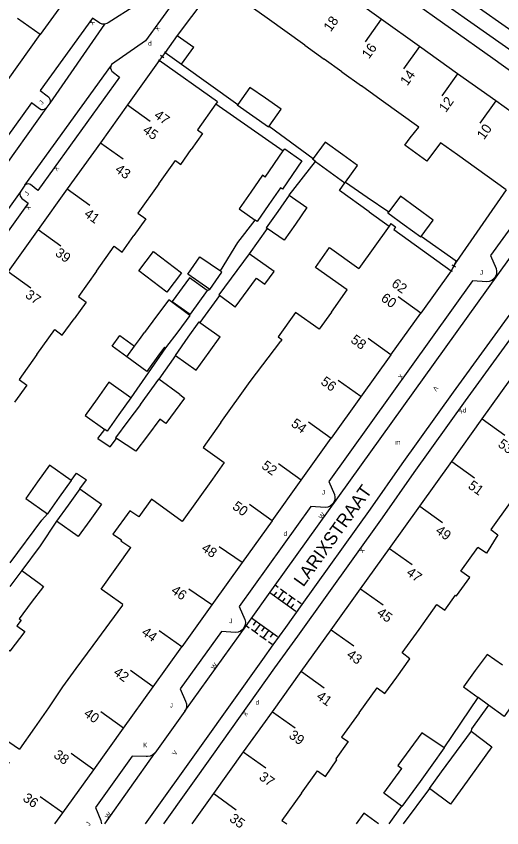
# Model space of a CAD drawing. Extents: x 134999 to 136502, y 457398 to 459002.
# Drawn here: x 135559.1 to 135611.3, y 457399.6 to 457486.9 of the extents above; entities that cross this region are included whole.
import ezdxf

# ---------------------------------------------------------------- set-up
doc = ezdxf.new("R2010")
doc.units = 0
for name, color, linetype in [('RI_DGTB_15', 7, 'Continuous'), ('RI_DGTB_23', 7, 'Continuous'), ('RI_DGTB_29', 7, 'Continuous'), ('RI_DGTB_30', 7, 'Continuous'), ('RI_DGTB_31', 7, 'Continuous'), ('RI_DGTB_35', 7, 'Continuous'), ('RI_DGTB_36', 7, 'Continuous'), ('RI_DGTB_37', 7, 'Continuous'), ('RI_DGTB_4', 7, 'Continuous'), ('RI_DGTB_43', 7, 'Continuous'), ('RI_DGTB_48', 7, 'Continuous'), ('RI_DGTB_5', 7, 'Continuous'), ('RI_DGTB_53', 7, 'Continuous'), ('RI_DGTB_54', 7, 'Continuous'), ('RI_DGTB_6', 7, 'Continuous')]:
    doc.layers.add(name, color=color, linetype=linetype)

msp = doc.modelspace()

# ---------------------------------------------------------------- linework, layer by layer
at = {"layer": 'RI_DGTB_15'}
for p, q in [((135561.66, 457484.96), (135559.22, 457486.705)), ((135598.344, 457486.615), (135596.621, 457484.189)), ((135602.446, 457483.68), (135600.733, 457481.269)), ((135606.548, 457480.746), (135604.845, 457478.349)), ((135571.025, 457477.38), (135573.465, 457475.635)), ((135610.65, 457477.812), (135608.957, 457475.429)), ((135568.121, 457473.322), (135570.561, 457471.577)), ((135564.562, 457468.347), (135567.002, 457466.602)), ((135561.424, 457463.961), (135563.864, 457462.216)), ((135558.204, 457459.461), (135560.644, 457457.716)), ((135602.602, 457454.99), (135600.164, 457456.738)), ((135599.379, 457450.493), (135596.941, 457452.241)), ((135596.156, 457445.996), (135593.718, 457447.744)), ((135592.933, 457441.499), (135590.495, 457443.247)), ((135609.201, 457443.59), (135611.639, 457441.842)), ((135589.71, 457437.002), (135587.272, 457438.75)), ((135605.919, 457439.002), (135608.357, 457437.254)), ((135586.588, 457432.617), (135584.15, 457434.365)), ((135602.481, 457434.202), (135604.919, 457432.454)), ((135583.389, 457428.148), (135580.907, 457429.834)), ((135599.224, 457429.655), (135601.662, 457427.907)), ((135580.108, 457423.565), (135577.642, 457425.274)), ((135596.116, 457425.316), (135598.554, 457423.568)), ((135576.893, 457419.074), (135574.436, 457420.796)), ((135592.958, 457420.909), (135595.396, 457419.161)), ((135573.803, 457414.757), (135571.365, 457416.505)), ((135589.748, 457416.41), (135592.186, 457414.662)), ((135570.623, 457410.315), (135568.185, 457412.063)), ((135586.649, 457412.079), (135589.087, 457410.331)), ((135567.41, 457405.828), (135564.972, 457407.576)), ((135583.497, 457407.774), (135585.935, 457406.026)), ((135564.084, 457401.181), (135561.646, 457402.929)), ((135580.322, 457403.27), (135582.744, 457401.533))]:
    msp.add_line(p, q, dxfattribs=at)
at = {"layer": 'RI_DGTB_23'}
for p, q in [((135575.1, 457483.043), (135574.448, 457482.165)), ((135606.426, 457460.546), (135605.86, 457459.544))]:
    msp.add_line(p, q, dxfattribs=at)
at = {"layer": 'RI_DGTB_31'}
for p, q in [((135587.265, 457425.439), (135586.922, 457425.685)), ((135589.147, 457422.862), (135586.34, 457424.872)), ((135586.797, 457424.544), (135587.088, 457424.951)), ((135587.254, 457424.217), (135587.837, 457425.03)), ((135588.18, 457424.784), (135587.494, 457425.276)), ((135589.094, 457424.129), (135588.408, 457424.621)), ((135587.712, 457423.889), (135588.003, 457424.296)), ((135588.169, 457423.562), (135588.751, 457424.375)), ((135589.729, 457423.675), (135589.323, 457423.966)), ((135588.626, 457423.234), (135588.917, 457423.641)), ((135587.186, 457420.133), (135584.383, 457422.14)), ((135584.144, 457421.081), (135583.801, 457421.327)), ((135584.841, 457421.813), (135584.549, 457421.406)), ((135585.298, 457421.485), (135584.716, 457420.672)), ((135585.755, 457421.158), (135585.464, 457420.751)), ((135585.059, 457420.426), (135584.373, 457420.918)), ((135585.973, 457419.771), (135585.287, 457420.263)), ((135586.212, 457420.83), (135585.63, 457420.017)), ((135586.67, 457420.503), (135586.379, 457420.096)), ((135586.604, 457419.32), (135586.202, 457419.608))]:
    msp.add_line(p, q, dxfattribs=at)
at = {"layer": 'RI_DGTB_4'}
for p, q in [((135598.344, 457486.615), (135594.242, 457489.549)), ((135602.446, 457483.681), (135598.344, 457486.615)), ((135558.196, 457480.112), (135561.66, 457484.96)), ((135606.548, 457480.746), (135602.446, 457483.681)), ((135574.448, 457482.165), (135571.025, 457477.38)), ((135580.729, 457477.734), (135574.448, 457482.165)), ((135610.65, 457477.812), (135606.548, 457480.746)), ((135571.025, 457477.38), (135568.121, 457473.322)), ((135615.046, 457474.668), (135610.65, 457477.812)), ((135568.121, 457473.322), (135564.562, 457468.347)), ((135564.562, 457468.347), (135561.424, 457463.961)), ((135561.424, 457463.961), (135558.204, 457459.461)), ((135599.384, 457450.489), (135602.605, 457454.988)), ((135599.384, 457450.489), (135596.118, 457445.927)), ((135609.205, 457443.587), (135612.218, 457447.794)), ((135596.118, 457445.927), (135592.965, 457441.523)), ((135605.919, 457439.002), (135609.205, 457443.587)), ((135589.722, 457436.993), (135592.965, 457441.523)), ((135602.481, 457434.202), (135605.919, 457439.002)), ((135586.588, 457432.617), (135589.722, 457436.993)), ((135599.224, 457429.655), (135602.481, 457434.202)), ((135586.588, 457432.617), (135583.389, 457428.148)), ((135596.116, 457425.316), (135599.224, 457429.655)), ((135583.389, 457428.148), (135580.108, 457423.565)), ((135592.958, 457420.909), (135596.116, 457425.316)), ((135580.108, 457423.565), (135576.893, 457419.074)), ((135589.74, 457416.416), (135592.958, 457420.909)), ((135573.803, 457414.757), (135576.893, 457419.074)), ((135586.649, 457412.079), (135589.74, 457416.416)), ((135570.623, 457410.315), (135573.803, 457414.757)), ((135583.531, 457407.749), (135586.649, 457412.079)), ((135567.41, 457405.828), (135570.623, 457410.315)), ((135580.322, 457403.27), (135583.531, 457407.749)), ((135564.084, 457401.181), (135567.41, 457405.828)), ((135577.98, 457400), (135580.322, 457403.27)), ((135563.238, 457400), (135564.084, 457401.181))]:
    msp.add_line(p, q, dxfattribs=at)
for points in [[(135564.316, 457489.675), (135564.784, 457489.332), (135561.66, 457484.96)], [(135599.372, 457464.613), (135599.877, 457464.253), (135599.685, 457463.984), (135605.86, 457459.544)], [(135605.86, 457459.544), (135605.864, 457459.541), (135602.605, 457454.988)]]:
    msp.add_lwpolyline(points, dxfattribs=at)
at = {"layer": 'RI_DGTB_48'}
for p, q in [((135575.012, 457483.108), (135575.188, 457482.978)), ((135574.36, 457482.23), (135574.536, 457482.1)), ((135575.1, 457483.043), (135574.448, 457482.165)), ((135575.1, 457483.043), (135574.448, 457482.165)), ((135574.598, 457482.734), (135574.95, 457482.474)), ((135606.416, 457460.575), (135605.86, 457459.543)), ((135606.407, 457460.559), (135605.86, 457459.544)), ((135606.313, 457460.631), (135606.519, 457460.519)), ((135605.757, 457459.599), (135605.963, 457459.487)), ((135605.932, 457460.17), (135606.344, 457459.948))]:
    msp.add_line(p, q, dxfattribs=at)
at = {"layer": 'RI_DGTB_5'}
for p, q in [((135590.102, 457483.812), (135586.048, 457486.723)), ((135590.102, 457483.812), (135592.191, 457482.312)), ((135594.11, 457480.934), (135596.214, 457479.423)), ((135602.37, 457475), (135598.337, 457477.897)), ((135580.729, 457477.734), (135580.559, 457477.497)), ((135611.782, 457468.237), (135606.53, 457472.013)), ((135584.232, 457447.624), (135587.528, 457451.976)), ((135581.068, 457443.189), (135584.232, 457447.624)), ((135580.168, 457437.12), (135576.903, 457432.542)), ((135612.224, 457434.612), (135610.131, 457431.697)), ((135571.288, 457433.713), (135569.458, 457431.199)), ((135606.427, 457424.541), (135607.856, 457426.531)), ((135570.489, 457423.552), (135567.3, 457419.218)), ((135567.3, 457419.218), (135565.462, 457416.721)), ((135565.462, 457416.721), (135564.062, 457414.775)), ((135564.062, 457414.775), (135562.539, 457412.492)), ((135562.539, 457412.492), (135561.022, 457410.337)), ((135589.742, 457403.297), (135587.654, 457400.389)), ((135587.654, 457400.389), (135588.188, 457400))]:
    msp.add_line(p, q, dxfattribs=at)
for points in [[(135586.048, 457486.723), (135583.115, 457488.83)], [(135594.11, 457480.934), (135592.191, 457482.312)], [(135598.337, 457477.897), (135596.214, 457479.423)], [(135580.559, 457477.497), (135578.559, 457474.696), (135579.124, 457474.3), (135577.905, 457472.577)], [(135601.447, 457473.832), (135602.37, 457475)], [(135604.719, 457473.315), (135603.254, 457471.326), (135600.886, 457473.071), (135601.447, 457473.832)], [(135606.53, 457472.013), (135604.719, 457473.315)], [(135574.418, 457468.899), (135576.207, 457471.404), (135576.767, 457470.97), (135577.905, 457472.577)], [(135574.418, 457468.899), (135572.157, 457465.735), (135572.994, 457465.136), (135571.731, 457463.33)], [(135599.182, 457464.346), (135595.924, 457459.777)], [(135599.372, 457464.613), (135599.182, 457464.346)], [(135567.69, 457459.484), (135569.62, 457462.185), (135570.468, 457461.525), (135571.731, 457463.33)], [(135592.978, 457455.082), (135594.681, 457457.469), (135591.256, 457459.883), (135592.788, 457462.026), (135595.924, 457459.777)], [(135567.69, 457459.484), (135565.761, 457456.784), (135566.575, 457456.161), (135565.298, 457454.379)], [(135561.294, 457450.532), (135563.222, 457453.23), (135564.022, 457452.597), (135565.298, 457454.379)], [(135592.978, 457455.082), (135591.666, 457453.242), (135589.111, 457455.061), (135587.231, 457452.421), (135587.639, 457452.131), (135587.528, 457451.976)], [(135561.294, 457450.532), (135559.367, 457447.834), (135560.203, 457447.21), (135558.896, 457445.392)], [(135581.068, 457443.189), (135579.164, 457440.518), (135581.436, 457438.898)], [(135581.436, 457438.898), (135580.168, 457437.12)], [(135576.903, 457432.542), (135573.624, 457434.946), (135572.241, 457433.046), (135571.288, 457433.713)], [(135610.131, 457431.697), (135610.864, 457431.126), (135609.644, 457429.131), (135608.724, 457429.736)], [(135569.458, 457431.199), (135570.405, 457430.566), (135570.338, 457430.466), (135571.404, 457429.753)], [(135568.931, 457424.765), (135568.212, 457425.28), (135571.404, 457429.753)], [(135607.856, 457426.531), (135606.916, 457427.218), (135608.724, 457429.736)], [(135570.489, 457423.552), (135570.535, 457423.617), (135568.931, 457424.765)], [(135602.405, 457420.935), (135604.33, 457423.616), (135605.168, 457423.002), (135606.322, 457424.618)], [(135606.322, 457424.618), (135606.427, 457424.541)], [(135600.003, 457415.79), (135601.42, 457417.763), (135600.584, 457418.399), (135602.405, 457420.935)], [(135595.952, 457411.946), (135597.898, 457414.656), (135598.738, 457414.028), (135600.003, 457415.79)], [(135595.952, 457411.946), (135594.077, 457409.334), (135594.761, 457408.881), (135593.435, 457406.994)], [(135561.022, 457410.337), (135559.406, 457408.04)], [(135558.359, 457406.552), (135557.229, 457407.347), (135558.276, 457408.835), (135559.406, 457408.04)], [(135589.742, 457403.297), (135591.487, 457405.727), (135592.335, 457405.105), (135593.556, 457406.906), (135593.435, 457406.994)]]:
    msp.add_lwpolyline(points, dxfattribs=at)
at = {"layer": 'RI_DGTB_53'}
for p, q in [((135616.479, 457482.412), (135604.868, 457490.623)), ((135568.569, 457486.074), (135562.68, 457477.559)), ((135559.994, 457468.734), (135569.231, 457481.555)), ((135562.247, 457477), (135553.203, 457464.297)), ((135559.48, 457467.998), (135550.538, 457455.574)), ((135577.221, 457412.14), (135573.984, 457407.627))]:
    msp.add_line(p, q, dxfattribs=at)
for points in [[(135616.479, 457482.412), (135616.309, 457482.502), (135616.118, 457482.515), (135615.937, 457482.451), (135615.798, 457482.319), (135615.781, 457482.292), (135615.061, 457481.272), (135604.239, 457488.916), (135604.963, 457489.941), (135605.052, 457490.111), (135605.065, 457490.303), (135605, 457490.484), (135604.868, 457490.623)], [(135616.26, 457469.67), (135610.106, 457461.171), (135610.699, 457459.765), (135610.755, 457459.478), (135610.731, 457459.186), (135610.629, 457458.911), (135610.457, 457458.674), (135610.228, 457458.492), (135609.958, 457458.379), (135609.68, 457458.342), (135608.156, 457458.447), (135592.705, 457436.865), (135593.299, 457435.461), (135593.358, 457435.18), (135593.339, 457434.893), (135593.241, 457434.623), (135593.072, 457434.39), (135592.847, 457434.212), (135592.581, 457434.103), (135592.304, 457434.071), (135590.778, 457434.174), (135583.064, 457423.399), (135583.659, 457421.996), (135583.719, 457421.716), (135583.7, 457421.431), (135583.603, 457421.162), (135583.436, 457420.93), (135583.211, 457420.753), (135582.947, 457420.645), (135582.67, 457420.614), (135581.143, 457420.714), (135576.721, 457414.538), (135577.284, 457413.202), (135577.374, 457412.918), (135577.385, 457412.621), (135577.317, 457412.332), (135577.221, 457412.14)], [(135573.984, 457407.627), (135573.761, 457407.43), (135573.493, 457407.299), (135573.2, 457407.244), (135573.04, 457407.247), (135571.534, 457407.293), (135567.583, 457401.774), (135568.175, 457400.368), (135568.223, 457400.169), (135568.232, 457400)]]:
    msp.add_lwpolyline(points, dxfattribs=at)
at = {"layer": 'RI_DGTB_54'}
for p, q in [((135580.694, 457490.568), (135576.393, 457484.873)), ((135576.851, 457481.786), (135582.906, 457477.447)), ((135562.68, 457477.559), (135562.247, 457477)), ((135586.288, 457475.101), (135591.028, 457471.636)), ((135588.424, 457467.66), (135591.276, 457471.298)), ((135559.994, 457468.734), (135559.48, 457467.998)), ((135597.028, 457465.892), (135599.182, 457464.346)), ((135582.912, 457462.563), (135584.786, 457464.987)), ((135586.071, 457464.072), (135584.121, 457461.361)), ((135606.407, 457460.559), (135602.623, 457463.218)), ((135581.029, 457459.521), (135582.912, 457462.563)), ((135580.929, 457456.881), (135578.825, 457453.982)), ((135579.601, 457457.421), (135579.898, 457457.514)), ((135577.742, 457454.722), (135577.781, 457454.861)), ((135575.126, 457451.229), (135571.394, 457445.85)), ((135576.198, 457450.419), (135574.411, 457447.861)), ((135567.864, 457441.481), (135568.605, 457442.457)), ((135565.904, 457436.08), (135566.642, 457437.025)), ((135605.094, 457408.19), (135608.781, 457413.599)), ((135568.605, 457400), (135573.984, 457407.627)), ((135603.519, 457403.804), (135600.701, 457400))]:
    msp.add_line(p, q, dxfattribs=at)
for points in [[(135615.046, 457474.668), (135617.087, 457477.543), (135610.341, 457482.383), (135601.229, 457488.886), (135586.835, 457499.225), (135582.976, 457493.98), (135583.046, 457493.841)], [(135582.659, 457497.682), (135572.986, 457484.295), (135569.33, 457481.73), (135569.231, 457481.555)], [(135572.212, 457488.987), (135572.275, 457488.769), (135572.259, 457488.543), (135572.166, 457488.337), (135572.008, 457488.175), (135568.943, 457486.206), (135568.827, 457486.144), (135568.569, 457486.074)], [(135568.569, 457486.074), (135568.302, 457486.082), (135568.048, 457486.168), (135567.275, 457486.74), (135561.652, 457478.931), (135562.406, 457478.358), (135562.566, 457478.217), (135562.68, 457478.016), (135562.72, 457477.787), (135562.68, 457477.559)], [(135569.231, 457481.555), (135569.208, 457481.356), (135569.264, 457481.163), (135569.368, 457481.025), (135570.175, 457480.372), (135561.398, 457468.189), (135560.591, 457468.817), (135560.404, 457468.879), (135560.208, 457468.863), (135560.034, 457468.77), (135559.994, 457468.734)], [(135562.247, 457477), (135562.125, 457476.9), (135561.941, 457476.841), (135561.749, 457476.86), (135561.581, 457476.955), (135560.7, 457477.598), (135552.075, 457465.612), (135552.949, 457464.982), (135553.024, 457464.921), (135553.157, 457464.739), (135553.22, 457464.522), (135553.203, 457464.297)], [(135580.559, 457477.497), (135587.801, 457472.435)], [(135586.926, 457425.682), (135618.974, 457470.399)], [(135597.028, 457465.892), (135593.842, 457468.181), (135594.437, 457468.997)], [(135594.493, 457469.073), (135596.829, 457467.459)], [(135611.782, 457468.237), (135606.426, 457460.546), (135606.407, 457460.559)], [(135559.48, 457467.998), (135559.449, 457467.776), (135559.498, 457467.557), (135559.62, 457467.369), (135559.632, 457467.357), (135560.357, 457466.824), (135551.941, 457455.054), (135551.135, 457455.632), (135550.953, 457455.703), (135550.757, 457455.695), (135550.581, 457455.611), (135550.538, 457455.574)], [(135621.723, 457468.085), (135620.728, 457466.592), (135619.702, 457465.225), (135606.092, 457446.48), (135600.557, 457438.747), (135597.132, 457433.869), (135589.808, 457423.619)], [(135596.829, 457467.459), (135599.14, 457465.862)], [(135620.989, 457464.291), (135607.382, 457445.55), (135601.854, 457437.827), (135598.43, 457432.95), (135589.337, 457420.224), (135586.845, 457416.785), (135580.27, 457407.523), (135574.895, 457400)], [(135567.864, 457441.481), (135569.188, 457440.599), (135569.861, 457441.501)], [(135564.964, 457436.95), (135565.542, 457437.759), (135566.642, 457437.025)], [(135558.397, 457428.12), (135561.834, 457432.704), (135562.419, 457433.383)], [(135563.39, 457432.573), (135561.642, 457429.946), (135559.676, 457427.286)], [(135583.804, 457421.325), (135586.926, 457425.682)], [(135589.808, 457423.619), (135588.046, 457421.153), (135586.679, 457419.266)], [(135577.221, 457412.14), (135583.804, 457421.325)], [(135586.679, 457419.266), (135585.553, 457417.712), (135578.975, 457408.445), (135572.945, 457400)], [(135609.888, 457412.796), (135608.031, 457410.231), (135607.998, 457410)], [(135600.525, 457401.909), (135599.151, 457400)]]:
    msp.add_lwpolyline(points, dxfattribs=at)
at = {"layer": 'RI_DGTB_6'}
for p, q in [((135576.393, 457484.873), (135575.1, 457483.043)), ((135576.393, 457484.873), (135578.157, 457483.606)), ((135576.851, 457481.786), (135578.157, 457483.606)), ((135575.1, 457483.043), (135576.851, 457481.786)), ((135594.437, 457468.997), (135594.493, 457469.073)), ((135579.601, 457457.421), (135577.781, 457454.861)), ((135582.621, 457455.632), (135580.929, 457456.881)), ((135572.328, 457452.142), (135572.881, 457452.891)), ((135575.005, 457451.318), (135574.473, 457450.585)), ((135572.422, 457445.141), (135574.411, 457447.861)), ((135559.676, 457427.286), (135561.518, 457425.906)), ((135609.888, 457412.796), (135608.781, 457413.599))]:
    msp.add_line(p, q, dxfattribs=at)
for points in [[(135585.871, 457478.099), (135584.185, 457479.276), (135582.906, 457477.447)], [(135586.288, 457475.101), (135587.56, 457476.919), (135585.871, 457478.099)], [(135584.522, 457476.168), (135582.835, 457477.346), (135582.906, 457477.447)], [(135586.288, 457475.101), (135586.21, 457474.989), (135584.522, 457476.168)], [(135587.801, 457472.435), (135587.952, 457472.654), (135589.804, 457471.379), (135587.704, 457468.328), (135587.485, 457468.479)], [(135594.205, 457472.001), (135592.303, 457473.383), (135591.028, 457471.636)], [(135585.853, 457469.604), (135587.801, 457472.435)], [(135594.493, 457469.073), (135595.79, 457470.85), (135594.205, 457472.001)], [(135591.276, 457471.298), (135590.953, 457471.533), (135591.028, 457471.636)], [(135591.276, 457471.298), (135592.856, 457470.148)], [(135592.856, 457470.148), (135594.437, 457468.997)], [(135585.853, 457469.604), (135585.555, 457469.809), (135584.301, 457467.997)], [(135587.485, 457468.479), (135586.228, 457466.663)], [(135584.301, 457467.997), (135583.047, 457466.185), (135584.786, 457464.987)], [(135588.424, 457467.66), (135587.197, 457465.902)], [(135588.424, 457467.66), (135590.334, 457466.33), (135589.105, 457464.569)], [(135602.155, 457466.282), (135600.392, 457467.572), (135599.14, 457465.862)], [(135586.228, 457466.663), (135584.977, 457464.855), (135584.786, 457464.987)], [(135587.197, 457465.902), (135585.969, 457464.143), (135586.071, 457464.072)], [(135600.816, 457464.452), (135599.052, 457465.742), (135599.14, 457465.862)], [(135602.623, 457463.218), (135603.921, 457464.991), (135602.155, 457466.282)], [(135589.105, 457464.569), (135587.879, 457462.813), (135586.071, 457464.072)], [(135602.623, 457463.218), (135602.581, 457463.161), (135600.816, 457464.452)], [(135572.261, 457459.521), (135573.831, 457461.601), (135576.831, 457459.331), (135575.261, 457457.251), (135572.261, 457459.521)], [(135584.121, 457461.361), (135580.851, 457456.942), (135580.929, 457456.881)], [(135582.621, 457455.632), (135584.911, 457458.731), (135585.821, 457458.081), (135586.801, 457459.441), (135584.121, 457461.361)], [(135579.898, 457457.514), (135577.518, 457459.164), (135578.825, 457461.049), (135581.029, 457459.521)], [(135579.898, 457457.514), (135581.205, 457459.399), (135581.029, 457459.521)], [(135579.601, 457457.421), (135577.705, 457458.772), (135575.851, 457456.237), (135577.781, 457454.861)], [(135577.742, 457454.722), (135575.472, 457456.402), (135574.176, 457454.646)], [(135574.176, 457454.646), (135572.881, 457452.891)], [(135577.742, 457454.722), (135576.436, 457452.979)], [(135577.575, 457452.378), (135578.744, 457454.04), (135578.825, 457453.982)], [(135578.825, 457453.982), (135580.99, 457452.432)], [(135570.971, 457450.264), (135569.373, 457451.418), (135570.2, 457452.562), (135571.797, 457451.407)], [(135576.436, 457452.979), (135575.126, 457451.229)], [(135571.797, 457451.407), (135572.328, 457452.142)], [(135576.198, 457450.419), (135577.575, 457452.378)], [(135579.809, 457450.772), (135580.99, 457452.432)], [(135570.971, 457450.264), (135571.797, 457451.407)], [(135575.005, 457451.318), (135575.126, 457451.229)], [(135576.198, 457450.419), (135578.429, 457448.833), (135579.809, 457450.772)], [(135574.473, 457450.585), (135573.109, 457448.711), (135570.971, 457450.264)], [(135571.394, 457445.85), (135569.044, 457447.53), (135567.772, 457445.746)], [(135576.672, 457446.203), (135574.411, 457447.861)], [(135567.772, 457445.746), (135566.499, 457443.963), (135568.605, 457442.457)], [(135571.394, 457445.85), (135570.123, 457444.069)], [(135576.672, 457446.203), (135577.181, 457445.829), (135575.172, 457443.089), (135574.519, 457443.576)], [(135572.422, 457445.141), (135571.087, 457443.356)], [(135570.123, 457444.069), (135568.849, 457442.283), (135568.605, 457442.457)], [(135571.087, 457443.356), (135569.752, 457441.572), (135569.861, 457441.501)], [(135574.519, 457443.576), (135573.182, 457441.789)], [(135573.182, 457441.789), (135571.943, 457440.133), (135569.861, 457441.501)], [(135564.964, 457436.95), (135562.634, 457438.61), (135561.362, 457436.826)], [(135561.362, 457436.826), (135560.089, 457435.043), (135562.419, 457433.383)], [(135564.964, 457436.95), (135563.69, 457435.165)], [(135565.904, 457436.08), (135564.647, 457434.326)], [(135565.904, 457436.08), (135568.234, 457434.41), (135566.979, 457432.655)], [(135563.69, 457435.165), (135562.419, 457433.383)], [(135564.647, 457434.326), (135563.39, 457432.573)], [(135566.979, 457432.655), (135565.74, 457430.923), (135563.39, 457432.573)], [(135559.676, 457427.286), (135558.387, 457425.545)], [(135561.518, 457425.906), (135561.992, 457425.551), (135560.692, 457423.816)], [(135560.692, 457423.816), (135559.392, 457422.082)], [(135559.392, 457422.082), (135559.61, 457421.922), (135559.149, 457421.321)], [(135559.149, 457421.321), (135559.99, 457420.701), (135558.383, 457418.601), (135558.044, 457418.861)], [(135611.395, 457417.088), (135609.727, 457418.252), (135608.458, 457416.502)], [(135608.458, 457416.502), (135607.19, 457414.753), (135608.781, 457413.599)], [(135612.813, 457413.345), (135611.569, 457411.576), (135609.888, 457412.796)], [(135605.094, 457408.19), (135602.712, 457409.811), (135601.416, 457408.059)], [(135607.998, 457410), (135604.78, 457405.605)], [(135607.998, 457410), (135610.253, 457408.291), (135607.118, 457403.962)], [(135601.416, 457408.059), (135600.119, 457406.307), (135600.565, 457405.983)], [(135605.094, 457408.19), (135603.767, 457406.319)], [(135603.767, 457406.319), (135602.52, 457404.563)], [(135600.525, 457401.909), (135598.614, 457403.297), (135600.565, 457405.983)], [(135604.78, 457405.605), (135603.481, 457403.832), (135603.519, 457403.804)], [(135602.52, 457404.563), (135600.569, 457401.877), (135600.525, 457401.909)], [(135607.118, 457403.962), (135605.794, 457402.133), (135603.519, 457403.804)], [(135598.052, 457400), (135596.454, 457401.151), (135595.644, 457400)]]:
    msp.add_lwpolyline(points, dxfattribs=at)

# ---------------------------------------------------------------- texts
at = {"layer": 'RI_DGTB_29'}
for p in [(135573.258, 457483.76), (135607.11, 457444.283), (135587.826, 457431.006), (135584.817, 457412.831)]:
    msp.add_text('d', height=0.5, dxfattribs=at).set_placement(p)
at = {"layer": 'RI_DGTB_30'}
for s, height, rotation, p in [('X', 0.499, 234.51991, (135567.158, 457486.578)), ('X', 0.499, 232.47646, (135574.201, 457485.964)), ('X', 0.499, 232.47646, (135563.327, 457470.853)), ('X', 0.499, 234.43098, (135560.274, 457466.708)), ('X', 0.5, 54.40553, (135600.525, 457447.788)), ('V', 0.499, 234.15243, (135604.111, 457447.183)), ('X', 0.499, 234.15243, (135606.855, 457444.774)), ('W', 0.5, 54.32312, (135591.982, 457432.75)), ('X', 0.499, 234.15243, (135596.187, 457429.792)), ('W', 0.499, 54.43825, (135580.395, 457416.571)), ('X', 0.499, 234.15243, (135583.645, 457412.184)), ('V', 0.499, 54.43825, (135576.206, 457407.322)), ('W', 0.499, 54.43825, (135568.974, 457400.538))]:
    msp.add_text(s, height=height, rotation=rotation, dxfattribs=at).set_placement(p)
msp.add_text('K', height=0.5, dxfattribs=at).set_placement((135572.713, 457408.235))
at = {"layer": 'RI_DGTB_31'}
for rotation, p in [(54.44151, (135561.875, 457477.377)), (54.44151, (135560.307, 457467.568)), (54.43825, (135566.919, 457399.73))]:
    msp.add_text('J', height=0.499, rotation=rotation, dxfattribs=at).set_placement(p)
for p in [(135608.953, 457459.109), (135591.951, 457435.435), (135581.991, 457421.608), (135575.582, 457412.53)]:
    msp.add_text('J', height=0.5, dxfattribs=at).set_placement(p)
at = {"layer": 'RI_DGTB_35'}
for s, rotation, p in [('47', 324.4141, (135573.817, 457476.078)), ('10', 54.6121, (135609.393, 457473.574)), ('62', 324.366, (135599.355, 457457.937))]:
    msp.add_text(s, height=1.054, rotation=rotation, dxfattribs=at).set_placement(p)
at = {"layer": 'RI_DGTB_36'}
for s, rotation, p in [('18', 54.6121, (135592.897, 457485.185)), ('16', 54.6121, (135597.014, 457482.271)), ('14', 54.6121, (135601.146, 457479.38)), ('12', 54.6121, (135605.291, 457476.506)), ('45', 324.4141, (135572.588, 457474.471)), ('43', 324.4141, (135569.615, 457470.253)), ('41', 324.4141, (135566.285, 457465.467)), ('39', 324.4141, (135563.171, 457461.247)), ('37', 324.4141, (135559.95, 457456.744)), ('60', 324.3727, (135598.213, 457456.378)), ('58', 324.3727, (135594.965, 457451.9)), ('56', 324.3727, (135591.746, 457447.399)), ('54', 324.3727, (135588.551, 457442.883)), ('53', 324.3406, (135610.807, 457440.682)), ('52', 324.3727, (135585.377, 457438.352)), ('51', 324.3406, (135607.593, 457436.207)), ('50', 324.3727, (135582.24, 457433.976)), ('49', 324.3406, (135604.094, 457431.372)), ('48', 325.8274, (135578.911, 457429.461)), ('47', 324.3406, (135600.954, 457426.861)), ('46', 325.2927, (135575.649, 457424.916)), ('45', 324.3406, (135597.779, 457422.524)), ('44', 324.9921, (135572.468, 457420.43)), ('43', 324.3406, (135594.528, 457418.014)), ('42', 324.3727, (135569.441, 457416.126)), ('41', 324.3406, (135591.28, 457413.535)), ('40', 324.3727, (135566.248, 457411.693)), ('39', 324.3406, (135588.315, 457409.344)), ('38', 324.3727, (135563.006, 457407.227)), ('37', 324.3406, (135585.102, 457404.867)), ('36', 324.3727, (135559.689, 457402.574)), ('35', 324.3406, (135581.92, 457400.374))]:
    msp.add_text(s, height=1.054, rotation=rotation, dxfattribs=at).set_placement(p)
at = {"layer": 'RI_DGTB_37'}
msp.add_text('LARIXSTRAAT', height=1.4, rotation=54.36833, dxfattribs=at).set_placement((135589.957, 457425.434))
at = {"layer": 'RI_DGTB_43'}
msp.add_text('m', height=0.5, dxfattribs=at).set_placement((135599.835, 457440.837))

doc.saveas('drawing.dxf')
